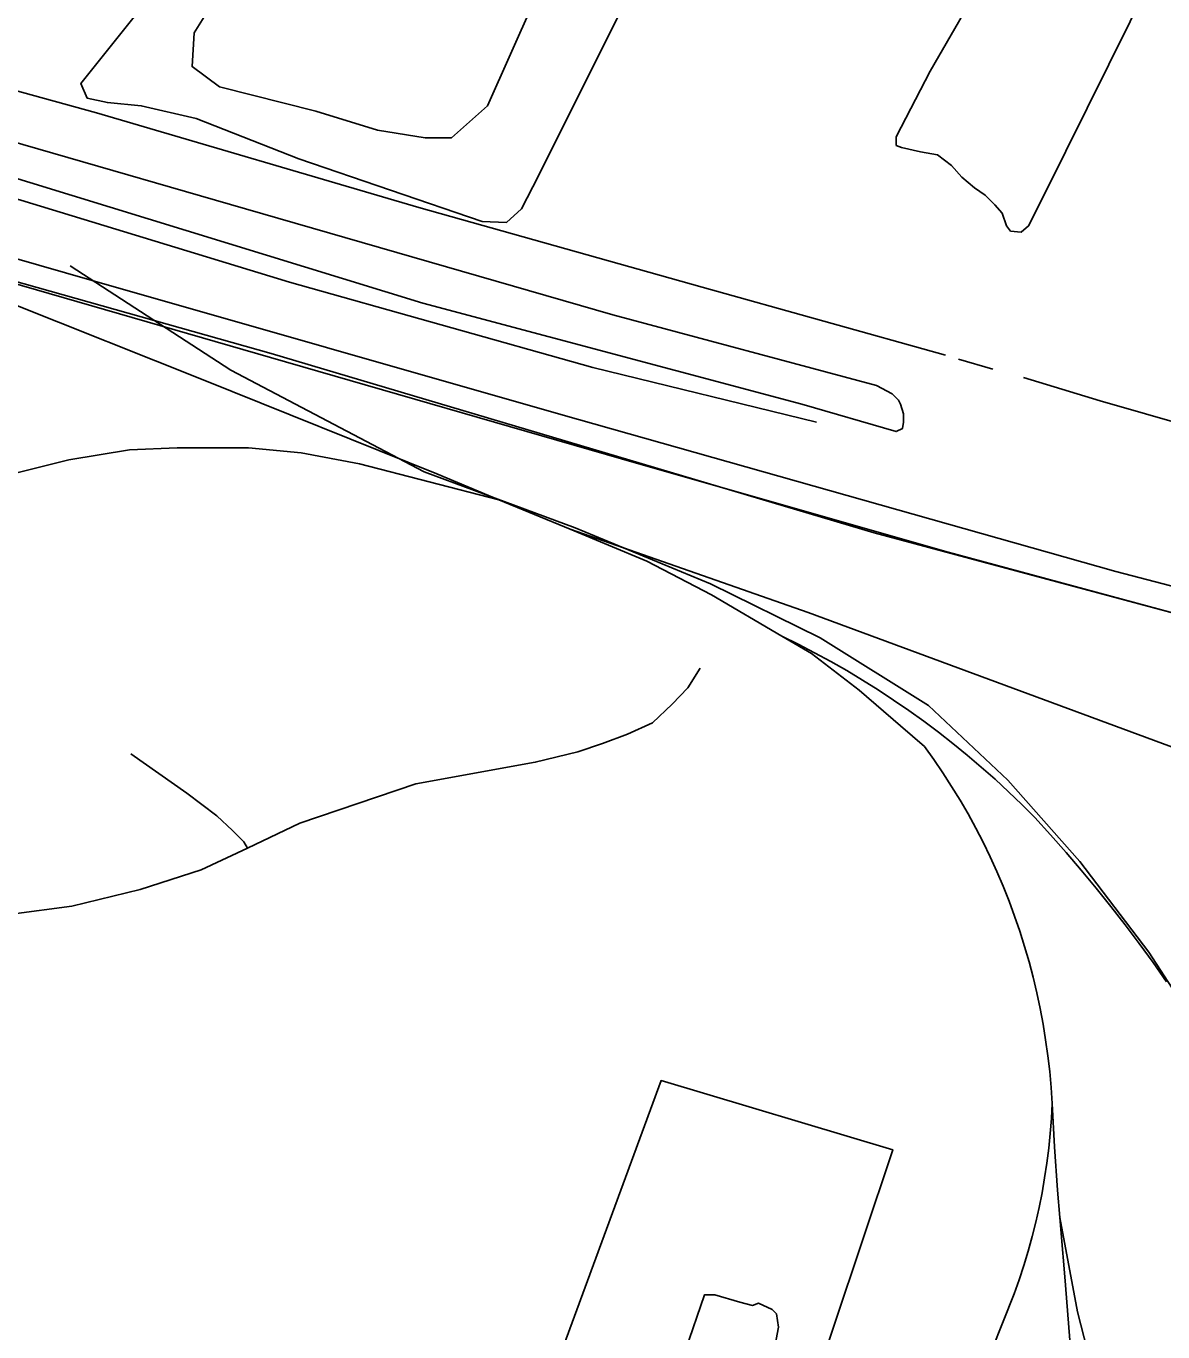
# Model space of a CAD drawing. Extents: x 3567028 to 3605064, y 510945 to 536587.
# Drawn here: x 3590759 to 3591401, y 520355 to 521093 of the extents above; entities that cross this region are included whole.
import ezdxf

# ---------------------------------------------------------------- set-up
doc = ezdxf.new("R2010")
doc.units = 0
for name, color, linetype in [('V-RAIL-TRAK', 7, 'Continuous'), ('V-ROAD-CNTR', 7, 'Continuous'), ('V-SITE-OTLN', 7, 'Continuous'), ('V-SITE-VEGE', 7, 'Continuous'), ('V-TOPO-SHOR', 7, 'Continuous')]:
    doc.layers.add(name, color=color, linetype=linetype)

msp = doc.modelspace()

# ---------------------------------------------------------------- linework, layer by layer
at = {"layer": 'V-RAIL-TRAK'}
for points in [[(3589514.31, 521317.29), (3589701.29, 521263.48), (3589986.24, 521182.19), (3590297.5, 521091.93), (3590496.23, 521035.31), (3590796.29, 520948.98), (3591061.08, 520873.3), (3591374.58, 520784.72), (3591658.41, 520710.71), (3591943.92, 520643.42), (3591982.55, 520635.01), (3592081.64, 520614.26), (3592324.6, 520566.02)], [(3592693.11, 520501.7), (3592602.97, 520509.57), (3592577.77, 520511.26), (3592538.58, 520513.51), (3592506.11, 520518.01), (3592437.25, 520528.11), (3592380.15, 520539.89), (3592265.38, 520561.2), (3592040.33, 520606.64), (3591838.79, 520650.94), (3591780.57, 520664.96), (3591554.4, 520721.59), (3591400.45, 520763.08), (3591277.85, 520796.16), (3591095.35, 520848.3), (3590897.18, 520905.48), (3590670.9, 520970.92), (3590666.53, 520972.19), (3590533.3, 521010.87), (3590499.15, 521020.96), (3590466.12, 521032.17), (3590436.45, 521042.82), (3590403.42, 521056.27), (3590297.5, 521091.93)], [(3590670.9, 520970.92), (3590750.39, 520936.18), (3590858.99, 520893.03), (3590991.1, 520839.8), (3591026.13, 520825.24), (3591066.31, 520808.54), (3591109.77, 520790.48), (3591146.16, 520771.43), (3591185.91, 520748.19), (3591202.69, 520738.38), (3591229.56, 520717.66), (3591253.06, 520697.49), (3591266.5, 520685.73)], [(3590202.4, 520378.83), (3590267.46, 520498.75), (3590329.16, 520603.54), (3590351.59, 520638.85), (3590371.78, 520664.06), (3590401.5, 520695.44), (3590423.92, 520716.17), (3590442.98, 520730.73), (3590464.85, 520744.18), (3590510.26, 520767.14), (3590554.54, 520782.26), (3590617.33, 520802.41), (3590639.17, 520808.68), (3590668.94, 520817.22), (3590695.63, 520824.87), (3590722.71, 520832.64), (3590783.25, 520847.75), (3590817.44, 520853.34), (3590844.34, 520854.45), (3590884.7, 520854.44), (3590914.41, 520851.62), (3590947.47, 520845.44), (3591026.13, 520825.24)], [(3591066.31, 520808.54), (3591200.81, 520761.41), (3591502.88, 520649.76), (3591664.28, 520585.8), (3591695.86, 520573.05)], [(3591403.23, 520552.93), (3591395.62, 520563.74), (3591387.84, 520574.43), (3591379.9, 520585), (3591371.79, 520595.45), (3591363.52, 520605.77), (3591355.1, 520615.95), (3591346.51, 520626.01), (3591337.78, 520635.94), (3591328.89, 520645.72), (3591321.53, 520653.08), (3591314.03, 520660.27), (3591306.38, 520667.32), (3591298.59, 520674.21), (3591290.66, 520680.94), (3591282.59, 520687.5), (3591274.39, 520693.9), (3591266.07, 520700.13), (3591257.61, 520706.18), (3591249.04, 520712.07), (3591240.35, 520717.78), (3591231.54, 520723.3), (3591222.62, 520728.66), (3591213.59, 520733.82), (3591204.46, 520738.8), (3591195.23, 520743.59), (3591185.91, 520748.19)], [(3591266.5, 520685.73), (3591271.8, 520678.37), (3591276.93, 520670.89), (3591281.86, 520663.28), (3591286.61, 520655.54), (3591291.16, 520647.7), (3591295.52, 520639.74), (3591299.68, 520631.68), (3591303.64, 520623.52), (3591307.39, 520615.26), (3591310.94, 520606.91), (3591314.28, 520598.48), (3591317.41, 520589.97), (3591320.34, 520581.43), (3591323.07, 520572.83), (3591325.58, 520564.16), (3591327.89, 520555.43), (3591329.98, 520546.65), (3591331.86, 520537.83), (3591333.53, 520528.96), (3591334.98, 520520.05), (3591336.23, 520511.11), (3591337.25, 520502.14), (3591338.06, 520493.15), (3591338.65, 520484.15), (3591340.06, 520459.62), (3591341.73, 520435.11), (3591342.96, 520419.7), (3591343.68, 520410.63), (3591345.89, 520386.17), (3591351.91, 520309.97)], [(3591276.32, 520274.08), (3591279.08, 520280.88), (3591317.19, 520376.6), (3591320.02, 520384.58), (3591322.67, 520392.63), (3591325.11, 520400.74), (3591327.36, 520408.91), (3591329.42, 520417.12), (3591331.28, 520425.39), (3591332.94, 520433.69), (3591334.39, 520442.04), (3591335.65, 520450.41), (3591336.7, 520458.82), (3591337.55, 520467.24), (3591338.2, 520475.69), (3591338.65, 520484.15)], [(3591342.96, 520419.7), (3591353.02, 520366.51), (3591362.52, 520329), (3591370.34, 520286.44), (3591380.96, 520240.53), (3591381.39, 520238.58), (3591383.72, 520227.81)]]:
    msp.add_lwpolyline(points, dxfattribs=at)
at = {"layer": 'V-ROAD-CNTR'}
for points in [[(3590353.46, 521081.19), (3590466.23, 521035.03), (3590587.5, 520995.23), (3590897.54, 520907.91), (3591238.19, 520806.44), (3591521.66, 520730.44), (3591802.21, 520661.55), (3591977.81, 520621.47), (3592296.32, 520557.13), (3592462.41, 520527.1), (3592550.08, 520517.25), (3592685.26, 520509.04)], [(3591496.44, 520299.22), (3591473.13, 520410.82), (3591432.73, 520508.55), (3591393.3, 520569.69), (3591354.21, 520620.81), (3591313.53, 520666.86), (3591268.72, 520709), (3591207.59, 520747.28), (3591145.75, 520777.62), (3591069.18, 520809.42), (3590983.84, 520840.92), (3590874.79, 520898.47), (3590784, 520957.43)]]:
    msp.add_lwpolyline(points, dxfattribs=at)
at = {"layer": 'V-SITE-OTLN'}
msp.add_lwpolyline([(3590944.76, 520026.45), (3591117.74, 520497.11), (3591248.64, 520458.04), (3591198.41, 520307.65)], dxfattribs=at)
at = {"layer": 'V-SITE-VEGE'}
for points in [[(3591128.06, 521167.84), (3591048.41, 521008.16), (3591038.82, 520989.62), (3591030.44, 520981.85), (3591016.69, 520982.46), (3590913.21, 521017.81), (3590855.2, 521040.58), (3590824.1, 521047.77), (3590804.95, 521049.58), (3590793.59, 521051.98), (3590790, 521060.36), (3590831.31, 521112.38)], [(3590873.79, 521120.73), (3590854.03, 521089.04), (3590852.82, 521069.89), (3590868.37, 521058.52), (3590922.8, 521044.73), (3590957.49, 521033.94), (3590984.41, 521029.73), (3590999.37, 521029.73), (3591019.71, 521047.66), (3591058.65, 521135.58)], [(3590648.26, 521057.35), (3590883.04, 520989.61), (3591090.54, 520929.6), (3591239.36, 520889.79), (3591248.25, 520885.04), (3591251.8, 520881.48), (3591252.99, 520879.11), (3591254.76, 520873.77), (3591254.76, 520869.03), (3591254.17, 520865.47), (3591250.6, 520863.69), (3591197.25, 520879.14), (3590983.22, 520936.19), (3590739.56, 521011.04)]]:
    msp.add_lwpolyline(points, dxfattribs=at)
at = {"layer": 'V-TOPO-SHOR'}
msp.add_line((3591285.78, 520904.62), (3591305.21, 520898.88), dxfattribs=at)
for points in [[(3591205.54, 520869.05), (3591079.26, 520899.96), (3590907.92, 520948.09), (3590756.15, 520994.43), (3590634.02, 521031.86), (3590469.8, 521081.17), (3590287.79, 521135.23), (3590133.05, 521180.98), (3589996.69, 521218.42), (3589853.81, 521260.01), (3589692.55, 521304.58), (3589539.59, 521350.92), (3589366.47, 521401.42), (3589211.14, 521441.24), (3589081.3, 521484.6), (3588932.49, 521525.01), (3588900.48, 521533.33), (3588874.98, 521536.31), (3588858.97, 521538.69), (3588846.52, 521543.44), (3588706.02, 521590.36), (3588663.92, 521602.84)], [(3589611.98, 521381.35), (3589626.21, 521377.2), (3589738.26, 521345.11), (3589867.5, 521309.46), (3590019.28, 521269.05), (3590179.35, 521219.74), (3590310.97, 521182.9), (3590489.42, 521127.65), (3590647.71, 521085.46), (3590798.9, 521043.86), (3590980.91, 520990.39), (3591140.98, 520945.23), (3591278.32, 520906.95)], [(3591394.84, 521119.83), (3591334.35, 520997.83), (3591325.37, 520979.89), (3591321.18, 520976.3), (3591315.2, 520976.9), (3591312.81, 520979.89), (3591310.42, 520987.07), (3591306.23, 520991.86), (3591300.85, 520997.25), (3591294.87, 521001.44), (3591287.7, 521007.42), (3591281.72, 521014.01), (3591273.94, 521019.99), (3591264.37, 521021.79), (3591253.61, 521024.2), (3591250.62, 521025.39), (3591250.62, 521030.18), (3591269.79, 521067.26), (3591342.24, 521192.84)], [(3591647.31, 520841.76), (3591631.3, 520827.54), (3591617.65, 520819.84), (3591606.39, 520816.88), (3591593.34, 520817.48), (3591492.55, 520844.81), (3591365.68, 520881.06), (3591322.4, 520894.33)], [(3590479.71, 520585.88), (3590589.81, 520590.5), (3590750.86, 520590.99), (3590784.83, 520595.66), (3590823.48, 520605), (3590858.04, 520616.11), (3590884.08, 520628.43), (3590913.69, 520642.43), (3590979.29, 520664.65), (3591046.65, 520676.91), (3591070.66, 520682.75), (3591084.72, 520687.42), (3591098.78, 520692.69), (3591112.84, 520699.12), (3591123.97, 520709.66), (3591132.76, 520719.02), (3591139.79, 520730.14)], [(3590818.26, 520681.72), (3590849.87, 520659.45), (3590866.85, 520646.56), (3590875.62, 520638.35), (3590882.06, 520631.91), (3590884.08, 520628.43)], [(3591131.56, 520344.75), (3591142.19, 520375.99), (3591148.08, 520375.98), (3591162.23, 520371.85), (3591169.3, 520370.08), (3591172.84, 520371.26), (3591180.5, 520367.72), (3591182.86, 520365.36), (3591184.03, 520357.69), (3591180.49, 520338.83)]]:
    msp.add_lwpolyline(points, dxfattribs=at)

doc.saveas('drawing.dxf')
